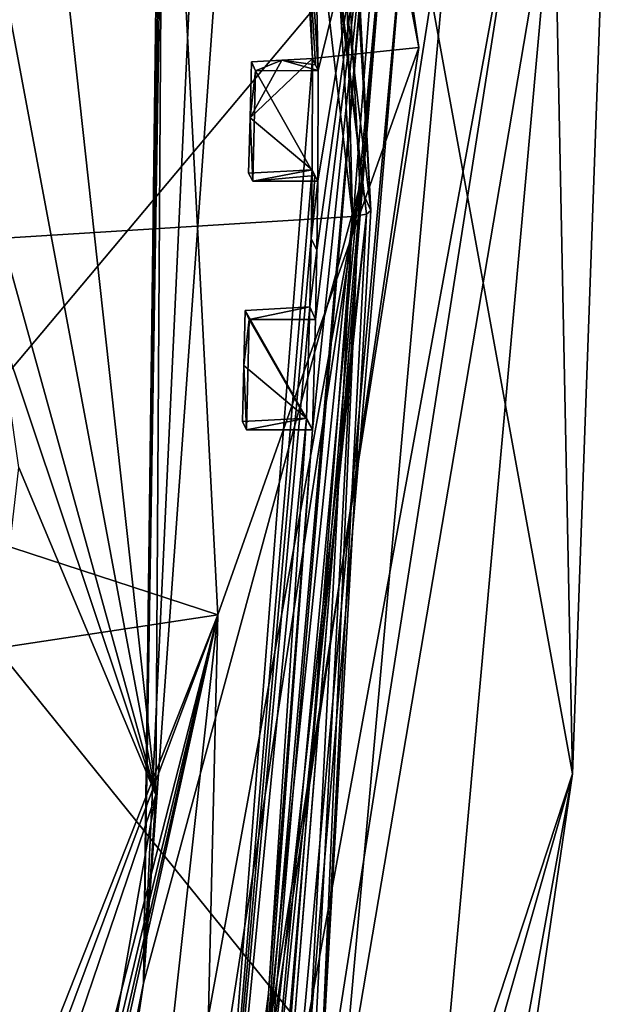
# Model space of a CAD drawing. Header units: millimetres. Extents: x -147 to 294, y -82 to 275.
# Tile 412 of 609: x 288 to 294, y 204 to 214. Entities that reach past the tile are written whole.
import ezdxf

# ---------------------------------------------------------------- set-up
doc = ezdxf.new("R2010")
doc.units = ezdxf.units.MM
doc.header["$LTSCALE"] = 67.506716
for name, color, linetype in [('1712', 7, 'CONTINUOUS'), ('1713', 7, 'CONTINUOUS'), ('1731', 7, 'CONTINUOUS'), ('1736', 7, 'CONTINUOUS'), ('1762', 7, 'CONTINUOUS'), ('1994', 7, 'CONTINUOUS'), ('1995', 7, 'CONTINUOUS'), ('2172', 7, 'CONTINUOUS'), ('2173', 7, 'CONTINUOUS'), ('495', 7, 'CONTINUOUS'), ('522', 7, 'CONTINUOUS'), ('531', 7, 'CONTINUOUS'), ('537', 7, 'CONTINUOUS'), ('552', 7, 'CONTINUOUS'), ('553', 7, 'CONTINUOUS'), ('601', 7, 'CONTINUOUS'), ('698', 7, 'CONTINUOUS'), ('699', 7, 'CONTINUOUS'), ('700', 7, 'CONTINUOUS'), ('701', 7, 'CONTINUOUS'), ('702', 7, 'CONTINUOUS'), ('703', 7, 'CONTINUOUS'), ('704', 7, 'CONTINUOUS'), ('705', 7, 'CONTINUOUS'), ('706', 7, 'CONTINUOUS'), ('707', 7, 'CONTINUOUS'), ('755', 7, 'CONTINUOUS'), ('871', 7, 'CONTINUOUS')]:
    doc.layers.add(name, color=color, linetype=linetype)

msp = doc.modelspace()

# ---------------------------------------------------------------- linework, layer by layer
at = {"layer": '1712', "linetype": 'CONTINUOUS'}
for points in [[(290.985, 225.998, -20.818), (291.699, 212.476, -24.106), (290.87, 226.258, -21.909), (290.985, 225.998, -20.818)], [(290.87, 226.258, -21.909), (291.699, 212.476, -24.106), (291.584, 212.735, -25.199), (290.87, 226.258, -21.909)]]:
    msp.add_3dface(points, dxfattribs=at)
at = {"layer": '1713', "linetype": 'CONTINUOUS'}
for points in [[(291.584, 212.735, -25.199), (291.153, 202.888, -26.325), (291.125, 203.972, -27.233), (291.584, 212.735, -25.199)], [(291.584, 212.735, -25.199), (291.699, 212.476, -24.106), (291.153, 202.888, -26.325), (291.584, 212.735, -25.199)]]:
    msp.add_3dface(points, dxfattribs=at)
at = {"layer": '1731', "linetype": 'CONTINUOUS'}
for points in [[(289.424, 206.298, -27.007), (288.062, 218.73, -23.5), (289.533, 223.042, -23.112), (289.424, 206.298, -27.007)], [(287.683, 215.579, -24.07), (288.062, 218.73, -23.5), (289.424, 206.298, -27.007), (287.683, 215.579, -24.07)], [(287.645, 212.72, -24.733), (287.683, 215.579, -24.07), (289.424, 206.298, -27.007), (287.645, 212.72, -24.733)], [(287.757, 211.271, -25.129), (287.645, 212.72, -24.733), (289.424, 206.298, -27.007), (287.757, 211.271, -25.129)], [(287.975, 209.76, -25.588), (287.757, 211.271, -25.129), (289.424, 206.298, -27.007), (287.975, 209.76, -25.588)], [(286.636, 198.11, -28.45), (287.975, 209.76, -25.588), (289.424, 206.298, -27.007), (286.636, 198.11, -28.45)], [(286.527, 189.848, -31.141), (286.636, 198.11, -28.45), (289.424, 206.298, -27.007), (286.527, 189.848, -31.141)]]:
    msp.add_3dface(points, dxfattribs=at)
at = {"layer": '1736', "linetype": 'CONTINUOUS'}
for points in [[(289.424, 206.298, -27.007), (289.533, 223.042, -23.112), (289.294, 204.309, -26.96), (289.424, 206.298, -27.007)], [(289.533, 223.042, -23.112), (289.564, 222.976, -22.841), (289.294, 204.309, -26.96), (289.533, 223.042, -23.112)], [(289.564, 222.976, -22.841), (289.596, 222.91, -22.571), (289.294, 204.309, -26.96), (289.564, 222.976, -22.841)], [(286.527, 189.848, -31.141), (289.424, 206.298, -27.007), (289.294, 204.309, -26.96), (286.527, 189.848, -31.141)], [(285.635, 185.973, -30.933), (286.527, 189.848, -31.141), (289.294, 204.309, -26.96), (285.635, 185.973, -30.933)]]:
    msp.add_3dface(points, dxfattribs=at)
at = {"layer": '1762', "linetype": 'CONTINUOUS'}
for points in [[(290.87, 226.258, -21.909), (291.584, 212.735, -25.199), (289.294, 204.309, -26.96), (290.87, 226.258, -21.909)], [(290.171, 223.04, -22.601), (290.87, 226.258, -21.909), (289.294, 204.309, -26.96), (290.171, 223.04, -22.601)], [(289.596, 222.91, -22.571), (290.171, 223.04, -22.601), (289.294, 204.309, -26.96), (289.596, 222.91, -22.571)], [(291.584, 212.735, -25.199), (287.245, 184.849, -31.37), (285.877, 181.472, -32.029), (291.584, 212.735, -25.199)], [(291.584, 212.735, -25.199), (285.877, 181.472, -32.029), (289.294, 204.309, -26.96), (291.584, 212.735, -25.199)], [(291.584, 212.735, -25.199), (291.125, 203.972, -27.233), (287.245, 184.849, -31.37), (291.584, 212.735, -25.199)], [(285.877, 181.472, -32.029), (284.125, 178.263, -32.607), (289.294, 204.309, -26.96), (285.877, 181.472, -32.029)], [(284.125, 178.263, -32.607), (285.635, 185.973, -30.933), (289.294, 204.309, -26.96), (284.125, 178.263, -32.607)]]:
    msp.add_3dface(points, dxfattribs=at)
at = {"layer": '1994', "linetype": 'CONTINUOUS'}
for points in [[(289.587, 193.845, -28.015), (289.732, 193.838, -28.143), (291.653, 212.436, -23.922), (289.587, 193.845, -28.015)], [(291.505, 212.412, -23.8), (289.587, 193.845, -28.015), (291.653, 212.436, -23.922), (291.505, 212.412, -23.8)], [(291.054, 203.749, -25.813), (289.587, 193.845, -28.015), (291.505, 212.412, -23.8), (291.054, 203.749, -25.813)], [(289.732, 193.838, -28.143), (291.153, 202.888, -26.325), (291.653, 212.436, -23.922), (289.732, 193.838, -28.143)], [(291.153, 202.888, -26.325), (291.699, 212.476, -24.106), (291.653, 212.436, -23.922), (291.153, 202.888, -26.325)]]:
    msp.add_3dface(points, dxfattribs=at)
at = {"layer": '1995', "linetype": 'CONTINUOUS'}
for points in [[(291.054, 203.749, -25.813), (291.505, 212.412, -23.8), (284.411, 211.971, -21.179), (291.054, 203.749, -25.813)], [(286.281, 194.331, -26.597), (289.587, 193.845, -28.015), (284.411, 211.971, -21.179), (286.281, 194.331, -26.597)], [(289.587, 193.845, -28.015), (291.054, 203.749, -25.813), (284.411, 211.971, -21.179), (289.587, 193.845, -28.015)]]:
    msp.add_3dface(points, dxfattribs=at)
at = {"layer": '2172', "linetype": 'CONTINUOUS'}
for points in [[(284.411, 211.971, -21.179), (291.505, 212.412, -23.8), (291.316, 219.944, -21.99), (284.411, 211.971, -21.179)], [(284.411, 211.971, -21.179), (291.316, 219.944, -21.99), (284.447, 215.223, -20.424), (284.411, 211.971, -21.179)]]:
    msp.add_3dface(points, dxfattribs=at)
at = {"layer": '2173', "linetype": 'CONTINUOUS'}
for points in [[(288.38, 239.17, -17.126), (291.653, 212.436, -23.922), (288.531, 239.237, -17.237), (288.38, 239.17, -17.126)], [(291.505, 212.412, -23.8), (291.653, 212.436, -23.922), (288.38, 239.17, -17.126), (291.505, 212.412, -23.8)], [(291.505, 212.412, -23.8), (288.38, 239.17, -17.126), (290.664, 226.926, -20.265), (291.505, 212.412, -23.8)], [(291.699, 212.476, -24.106), (290.985, 225.998, -20.818), (288.531, 239.237, -17.237), (291.699, 212.476, -24.106)], [(291.653, 212.436, -23.922), (291.699, 212.476, -24.106), (288.531, 239.237, -17.237), (291.653, 212.436, -23.922)], [(291.505, 212.412, -23.8), (290.664, 226.926, -20.265), (291.316, 219.944, -21.99), (291.505, 212.412, -23.8)]]:
    msp.add_3dface(points, dxfattribs=at)
at = {"layer": '495', "linetype": 'CONTINUOUS'}
for points in [[(293.833, 206.52, -30.747), (294.254, 218.283, -27.996), (292.098, 216.055, -23.266), (293.833, 206.52, -30.747)], [(290.209, 193.812, -28.371), (293.833, 206.52, -30.747), (292.098, 216.055, -23.266), (290.209, 193.812, -28.371)], [(291.591, 194.192, -30.397), (293.833, 206.52, -30.747), (290.209, 193.812, -28.371), (291.591, 194.192, -30.397)], [(292.118, 194.823, -33.347), (293.833, 206.52, -30.747), (291.591, 194.192, -30.397), (292.118, 194.823, -33.347)]]:
    msp.add_3dface(points, dxfattribs=at)
at = {"layer": '522', "linetype": 'CONTINUOUS'}
for points in [[(290.348, 226.841, -21.922), (291.143, 213.953, -25.07), (290.855, 227.736, -21.763), (290.348, 226.841, -21.922)], [(290.855, 227.736, -21.763), (291.143, 213.953, -25.07), (291.727, 216.341, -24.563), (290.855, 227.736, -21.763)], [(291.727, 216.341, -24.563), (290.487, 202.14, -27.808), (289.841, 194.13, -29.644), (291.727, 216.341, -24.563)], [(291.081, 210.157, -25.965), (290.487, 202.14, -27.808), (291.727, 216.341, -24.563), (291.081, 210.157, -25.965)], [(291.114, 211.324, -25.691), (291.081, 210.157, -25.965), (291.727, 216.341, -24.563), (291.114, 211.324, -25.691)], [(291.129, 212.054, -25.519), (291.114, 211.324, -25.691), (291.727, 216.341, -24.563), (291.129, 212.054, -25.519)], [(291.138, 212.784, -25.347), (291.129, 212.054, -25.519), (291.727, 216.341, -24.563), (291.138, 212.784, -25.347)], [(291.143, 213.953, -25.07), (291.138, 212.784, -25.347), (291.727, 216.341, -24.563), (291.143, 213.953, -25.07)], [(290.45, 212.784, -25.274), (291.138, 212.784, -25.347), (290.479, 213.952, -25), (290.45, 212.784, -25.274)], [(290.479, 213.952, -25), (291.138, 212.784, -25.347), (291.143, 213.953, -25.07), (290.479, 213.952, -25)], [(290.385, 210.157, -25.892), (291.081, 210.157, -25.965), (290.414, 211.324, -25.618), (290.385, 210.157, -25.892)], [(290.414, 211.324, -25.618), (291.081, 210.157, -25.965), (291.114, 211.324, -25.691), (290.414, 211.324, -25.618)]]:
    msp.add_3dface(points, dxfattribs=at)
at = {"layer": '531', "linetype": 'CONTINUOUS'}
for points in [[(291.727, 216.341, -24.563), (289.841, 194.13, -29.644), (291.869, 215.895, -23.396), (291.727, 216.341, -24.563)], [(289.841, 194.13, -29.644), (289.968, 193.847, -28.453), (291.869, 215.895, -23.396), (289.841, 194.13, -29.644)]]:
    msp.add_3dface(points, dxfattribs=at)
at = {"layer": '537', "linetype": 'CONTINUOUS'}
for points in [[(291.848, 216.712, -23.2), (291.869, 215.895, -23.396), (290.066, 193.818, -28.34), (291.848, 216.712, -23.2)], [(291.848, 216.712, -23.2), (290.066, 193.818, -28.34), (291.936, 216.701, -23.083), (291.848, 216.712, -23.2)], [(290.066, 193.818, -28.34), (292.098, 216.055, -23.266), (291.936, 216.701, -23.083), (290.066, 193.818, -28.34)], [(290.209, 193.812, -28.371), (292.098, 216.055, -23.266), (290.066, 193.818, -28.34), (290.209, 193.812, -28.371)], [(291.869, 215.895, -23.396), (289.968, 193.847, -28.453), (290.066, 193.818, -28.34), (291.869, 215.895, -23.396)]]:
    msp.add_3dface(points, dxfattribs=at)
at = {"layer": '552', "linetype": 'CONTINUOUS'}
for points in [[(293.301, 216.307, -40.56), (288.245, 188.657, -47.03), (292.603, 216.403, -40.896), (293.301, 216.307, -40.56)], [(292.603, 216.403, -40.896), (288.245, 188.657, -47.03), (291.336, 202.425, -44.087), (292.603, 216.403, -40.896)], [(288.929, 188.404, -46.723), (288.245, 188.657, -47.03), (293.301, 216.307, -40.56), (288.929, 188.404, -46.723)], [(293.639, 216.132, -39.854), (288.929, 188.404, -46.723), (293.301, 216.307, -40.56), (293.639, 216.132, -39.854)], [(288.929, 188.404, -46.723), (293.639, 216.132, -39.854), (292.366, 202.065, -43.063), (288.929, 188.404, -46.723)]]:
    msp.add_3dface(points, dxfattribs=at)
at = {"layer": '553', "linetype": 'CONTINUOUS'}
for points in [[(294.254, 218.283, -27.996), (293.833, 206.52, -30.747), (293.639, 216.132, -39.854), (294.254, 218.283, -27.996)], [(293.639, 216.132, -39.854), (293.833, 206.52, -30.747), (292.366, 202.065, -43.063), (293.639, 216.132, -39.854)], [(293.833, 206.52, -30.747), (292.118, 194.823, -33.347), (292.366, 202.065, -43.063), (293.833, 206.52, -30.747)]]:
    msp.add_3dface(points, dxfattribs=at)
at = {"layer": '601', "linetype": 'CONTINUOUS'}
for points in [[(292.209, 214.196, -25.952), (289.855, 229.983, -21.952), (288.842, 231.865, -35.236), (292.209, 214.196, -25.952)], [(290.083, 208.202, -40.991), (292.209, 214.196, -25.952), (288.842, 231.865, -35.236), (290.083, 208.202, -40.991)], [(289.848, 198.297, -29.483), (292.209, 214.196, -25.952), (290.083, 208.202, -40.991), (289.848, 198.297, -29.483)], [(281.538, 186.589, -45.229), (282.634, 188.282, -44.855), (290.083, 208.202, -40.991), (281.538, 186.589, -45.229)], [(282.634, 188.282, -44.855), (287.482, 198.093, -42.547), (290.083, 208.202, -40.991), (282.634, 188.282, -44.855)], [(287.482, 198.093, -42.547), (287.996, 199.485, -42.143), (290.083, 208.202, -40.991), (287.482, 198.093, -42.547)], [(287.996, 199.485, -42.143), (288.248, 200.162, -41.847), (290.083, 208.202, -40.991), (287.996, 199.485, -42.143)], [(288.248, 200.162, -41.847), (288.36, 200.403, -41.597), (290.083, 208.202, -40.991), (288.248, 200.162, -41.847)], [(288.36, 200.403, -41.597), (289.105, 199.345, -35.532), (290.083, 208.202, -40.991), (288.36, 200.403, -41.597)], [(289.848, 198.297, -29.483), (290.083, 208.202, -40.991), (289.105, 199.345, -35.532), (289.848, 198.297, -29.483)]]:
    msp.add_3dface(points, dxfattribs=at)
at = {"layer": '698', "linetype": 'CONTINUOUS'}
for points in [[(291.143, 213.953, -25.07), (290.348, 226.841, -21.922), (291.113, 214.016, -25.331), (291.143, 213.953, -25.07)], [(291.113, 214.016, -25.331), (290.348, 226.841, -21.922), (291.084, 214.081, -25.591), (291.113, 214.016, -25.331)], [(291.084, 214.081, -25.591), (290.348, 226.841, -21.922), (290.771, 222.032, -23.734), (291.084, 214.081, -25.591)]]:
    msp.add_3dface(points, dxfattribs=at)
at = {"layer": '699', "linetype": 'CONTINUOUS'}
for points in [[(289.855, 229.983, -21.952), (292.209, 214.196, -25.952), (290.771, 222.032, -23.734), (289.855, 229.983, -21.952)], [(292.209, 214.196, -25.952), (291.084, 214.081, -25.591), (290.771, 222.032, -23.734), (292.209, 214.196, -25.952)], [(292.209, 214.196, -25.952), (289.848, 198.297, -29.483), (291.084, 214.081, -25.591), (292.209, 214.196, -25.952)], [(291.084, 214.081, -25.591), (289.848, 198.297, -29.483), (291.078, 212.904, -25.873), (291.084, 214.081, -25.591)], [(291.084, 214.081, -25.591), (291.078, 212.904, -25.873), (290.422, 213.454, -25.513), (291.084, 214.081, -25.591)], [(291.084, 214.081, -25.591), (290.422, 213.454, -25.513), (290.76, 214.063, -25.484), (291.084, 214.081, -25.591)], [(290.436, 214.045, -25.377), (290.76, 214.063, -25.484), (290.422, 213.454, -25.513), (290.436, 214.045, -25.377)], [(290.422, 213.454, -25.513), (291.078, 212.904, -25.873), (290.407, 212.87, -25.65), (290.422, 213.454, -25.513)], [(291.078, 212.904, -25.873), (289.848, 198.297, -29.483), (291.069, 212.18, -26.047), (291.078, 212.904, -25.873)], [(291.069, 212.18, -26.047), (289.848, 198.297, -29.483), (291.054, 211.455, -26.221), (291.069, 212.18, -26.047)], [(291.054, 211.455, -26.221), (289.848, 198.297, -29.483), (291.019, 210.28, -26.506), (291.054, 211.455, -26.221)], [(290.356, 210.835, -26.136), (290.371, 211.418, -25.995), (291.019, 210.28, -26.506), (290.356, 210.835, -26.136)], [(290.371, 211.418, -25.995), (291.054, 211.455, -26.221), (291.019, 210.28, -26.506), (290.371, 211.418, -25.995)], [(290.341, 210.245, -26.28), (290.356, 210.835, -26.136), (291.019, 210.28, -26.506), (290.341, 210.245, -26.28)], [(291.019, 210.28, -26.506), (289.848, 198.297, -29.483), (290.616, 204.198, -28.001), (291.019, 210.28, -26.506)]]:
    msp.add_3dface(points, dxfattribs=at)
at = {"layer": '700', "linetype": 'CONTINUOUS'}
for points in [[(291.078, 212.904, -25.873), (291.069, 212.18, -26.047), (291.109, 212.844, -25.607), (291.078, 212.904, -25.873)], [(291.069, 212.18, -26.047), (291.138, 212.784, -25.347), (291.109, 212.844, -25.607), (291.069, 212.18, -26.047)], [(291.129, 212.054, -25.519), (291.138, 212.784, -25.347), (291.069, 212.18, -26.047), (291.129, 212.054, -25.519)], [(291.129, 212.054, -25.519), (291.069, 212.18, -26.047), (291.054, 211.455, -26.221), (291.129, 212.054, -25.519)], [(291.114, 211.324, -25.691), (291.129, 212.054, -25.519), (291.054, 211.455, -26.221), (291.114, 211.324, -25.691)]]:
    msp.add_3dface(points, dxfattribs=at)
at = {"layer": '701', "linetype": 'CONTINUOUS'}
for points in [[(291.078, 212.904, -25.873), (290.45, 212.784, -25.274), (290.407, 212.87, -25.65), (291.078, 212.904, -25.873)], [(290.45, 212.784, -25.274), (291.078, 212.904, -25.873), (291.109, 212.844, -25.607), (290.45, 212.784, -25.274)], [(291.138, 212.784, -25.347), (290.45, 212.784, -25.274), (291.109, 212.844, -25.607), (291.138, 212.784, -25.347)]]:
    msp.add_3dface(points, dxfattribs=at)
at = {"layer": '702', "linetype": 'CONTINUOUS'}
for points in [[(290.479, 213.952, -25), (290.436, 214.045, -25.377), (290.422, 213.454, -25.513), (290.479, 213.952, -25)], [(290.45, 212.784, -25.274), (290.479, 213.952, -25), (290.422, 213.454, -25.513), (290.45, 212.784, -25.274)], [(290.45, 212.784, -25.274), (290.422, 213.454, -25.513), (290.407, 212.87, -25.65), (290.45, 212.784, -25.274)]]:
    msp.add_3dface(points, dxfattribs=at)
at = {"layer": '703', "linetype": 'CONTINUOUS'}
for points in [[(291.113, 214.016, -25.331), (291.084, 214.081, -25.591), (290.76, 214.063, -25.484), (291.113, 214.016, -25.331)], [(290.479, 213.952, -25), (290.76, 214.063, -25.484), (290.436, 214.045, -25.377), (290.479, 213.952, -25)], [(290.479, 213.952, -25), (291.143, 213.953, -25.07), (290.76, 214.063, -25.484), (290.479, 213.952, -25)], [(291.143, 213.953, -25.07), (291.113, 214.016, -25.331), (290.76, 214.063, -25.484), (291.143, 213.953, -25.07)]]:
    msp.add_3dface(points, dxfattribs=at)
at = {"layer": '704', "linetype": 'CONTINUOUS'}
for points in [[(290.414, 211.324, -25.618), (291.054, 211.455, -26.221), (290.371, 211.418, -25.995), (290.414, 211.324, -25.618)], [(290.414, 211.324, -25.618), (291.114, 211.324, -25.691), (291.054, 211.455, -26.221), (290.414, 211.324, -25.618)]]:
    msp.add_3dface(points, dxfattribs=at)
at = {"layer": '705', "linetype": 'CONTINUOUS'}
for points in [[(290.414, 211.324, -25.618), (290.371, 211.418, -25.995), (290.356, 210.835, -26.136), (290.414, 211.324, -25.618)], [(290.385, 210.157, -25.892), (290.414, 211.324, -25.618), (290.356, 210.835, -26.136), (290.385, 210.157, -25.892)], [(290.385, 210.157, -25.892), (290.356, 210.835, -26.136), (290.341, 210.245, -26.28), (290.385, 210.157, -25.892)]]:
    msp.add_3dface(points, dxfattribs=at)
at = {"layer": '706', "linetype": 'CONTINUOUS'}
for points in [[(290.385, 210.157, -25.892), (290.341, 210.245, -26.28), (291.019, 210.28, -26.506), (290.385, 210.157, -25.892)], [(291.081, 210.157, -25.965), (290.385, 210.157, -25.892), (291.019, 210.28, -26.506), (291.081, 210.157, -25.965)]]:
    msp.add_3dface(points, dxfattribs=at)
at = {"layer": '707', "linetype": 'CONTINUOUS'}
for points in [[(291.081, 210.157, -25.965), (291.019, 210.28, -26.506), (290.616, 204.198, -28.001), (291.081, 210.157, -25.965)], [(290.487, 202.14, -27.808), (291.081, 210.157, -25.965), (290.616, 204.198, -28.001), (290.487, 202.14, -27.808)], [(289.848, 198.297, -29.483), (290.487, 202.14, -27.808), (290.616, 204.198, -28.001), (289.848, 198.297, -29.483)]]:
    msp.add_3dface(points, dxfattribs=at)
at = {"layer": '755', "linetype": 'CONTINUOUS'}
for points in [[(262.898, 217.597, -42.846), (292.603, 216.403, -40.896), (273.945, 194.19, -47.404), (262.898, 217.597, -42.846)], [(292.603, 216.403, -40.896), (291.336, 202.425, -44.087), (273.945, 194.19, -47.404), (292.603, 216.403, -40.896)]]:
    msp.add_3dface(points, dxfattribs=at)
at = {"layer": '871', "linetype": 'CONTINUOUS'}
for points in [[(290.083, 208.202, -40.991), (288.842, 231.865, -35.236), (262.108, 217.339, -41.339), (290.083, 208.202, -40.991)], [(258.048, 203.356, -44.235), (290.083, 208.202, -40.991), (262.108, 217.339, -41.339), (258.048, 203.356, -44.235)], [(281.538, 186.589, -45.229), (290.083, 208.202, -40.991), (258.048, 203.356, -44.235), (281.538, 186.589, -45.229)]]:
    msp.add_3dface(points, dxfattribs=at)

doc.saveas('drawing.dxf')
